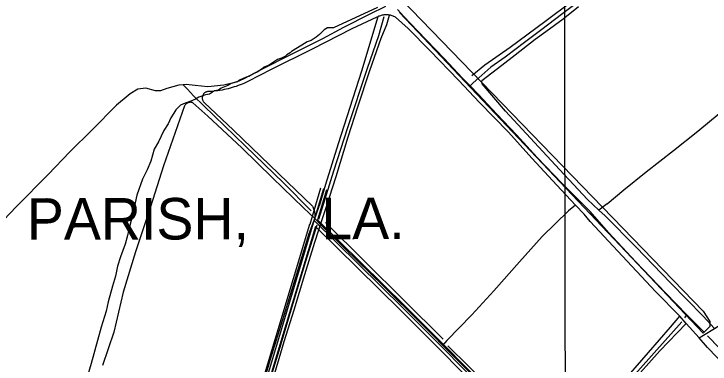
# Model space of a CAD drawing. Extents: x 3324104 to 3361979, y 612876 to 638273.
# Drawn here: x 3330805 to 3334160, y 631698 to 633384 of the extents above; entities that cross this region are included whole.
import ezdxf

# ---------------------------------------------------------------- set-up
doc = ezdxf.new("R2010")
doc.units = 0
for name, color, linetype in [('V-DTCH-CNTR', 7, 'Continuous'), ('V-GRID-MAJR', 7, 'Continuous'), ('V-ROAD-CNTR', 7, 'Continuous'), ('V-SITE-VEGE', 7, 'Continuous'), ('V-TOPO-GNAM-IDEN', 7, 'Continuous'), ('V-TOPO-SHOR', 7, 'Continuous')]:
    doc.layers.add(name, color=color, linetype=linetype)

msp = doc.modelspace()

# ---------------------------------------------------------------- linework, layer by layer
at = {"layer": 'V-DTCH-CNTR'}
for points in [[(3333011.6, 633088.1), (3333075, 633138.4), (3333196.3, 633223.7), (3333364.4, 633347.8), (3333496.9, 633447.4), (3333671.8, 633585.1), (3333822.6, 633701.7), (3333990, 633830.5), (3334156.2, 633960.1), (3334322.7, 634085.8), (3334477.3, 634205.6)], [(3333664.4, 632469), (3333744.9, 632537.5), (3333852.1, 632622.9), (3333983.3, 632726.8), (3334100.4, 632819.8), (3334203.5, 632903.9), (3334326.2, 633000.3), (3334410.9, 633069.4), (3334535.1, 633169.9), (3334612.1, 633235.6), (3334666.4, 633280.8), (3334763.8, 633362.2), (3334857, 633437.5), (3334950.9, 633515.5), (3334974.1, 633533.9), (3334996.6, 633548)], [(3333525.3, 633418.1), (3333452.3, 633358.6), (3333368, 633297.5), (3333316.6, 633260.3), (3333221.4, 633186.1), (3333155.8, 633136.3), (3333059.9, 633061.8)], [(3333552.6, 632419.3), (3333512.3, 632462.3), (3333421.3, 632559.5), (3333301.3, 632690.1), (3333188, 632815.1), (3333049.3, 632956.8), (3332947.2, 633064.8), (3332811.2, 633207.1), (3332705, 633314.5), (3332644.5, 633368.7), (3332640.6, 633370.7), (3332636.5, 633372.5), (3332632.4, 633374.1), (3332628.1, 633375.5), (3332623.9, 633376.7), (3332619.5, 633377.8), (3332615.2, 633378.6), (3332610.8, 633379.2), (3332606.3, 633379.6), (3332601.9, 633379.8), (3332597.4, 633379.8), (3332593, 633379.7), (3332588.6, 633379.3), (3332584.2, 633378.7), (3332579.8, 633377.8), (3332575.5, 633376.8), (3332571.2, 633375.6), (3332567, 633374.2), (3332562.8, 633372.7), (3332558.7, 633370.9), (3332554.7, 633368.9), (3332433.4, 633312.6), (3332241.9, 633215.2), (3332044.2, 633116.4), (3331932.1, 633058.2), (3331923, 633053.9), (3331913.8, 633049.8), (3331904.5, 633045.9), (3331895.1, 633042.2), (3331885.7, 633038.7), (3331876.2, 633035.4), (3331866.6, 633032.3), (3331857, 633029.3), (3331847.3, 633026.6), (3331837.5, 633024.1), (3331827.7, 633021.8), (3331817.9, 633019.6), (3331808, 633017.7), (3331798, 633016), (3331788.1, 633014.5), (3331778.1, 633013.2), (3331768.1, 633012), (3331758.1, 633011.1), (3331748, 633010.4), (3331737.9, 633009.9), (3331735.5, 633009.4), (3331733.1, 633008.7), (3331730.8, 633007.8), (3331728.5, 633006.7), (3331726.4, 633005.4), (3331724.3, 633003.9), (3331722.4, 633002.3), (3331720.7, 633000.5), (3331719, 632998.6), (3331717.6, 632996.6), (3331716.3, 632994.4), (3331715.2, 632992.1), (3331714.3, 632989.8), (3331713.6, 632987.4), (3331713.1, 632985), (3331712.7, 632982.5), (3331712.6, 632980), (3331712.7, 632977.5), (3331713, 632975), (3331713.5, 632972.5), (3331714.2, 632970.1), (3331715.1, 632967.8), (3331716.2, 632965.5), (3331717.5, 632963.4), (3331719, 632961.3), (3331720.6, 632959.4), (3331722.3, 632957.6), (3331863.8, 632824), (3332081.7, 632614.4), (3332243.7, 632459)], [(3332310.3, 632451.9), (3332357.8, 632600.8), (3332416.6, 632791.9), (3332462, 632936.8), (3332520, 633111.8), (3332574.9, 633266.7), (3332601.5, 633333.7), (3332615.2, 633378.6)], [(3332558.7, 633370.9), (3332480.5, 633107.9), (3332367.3, 632758.5), (3332307.1, 632562.6), (3332275.8, 632458)], [(3333664.4, 632469), (3333624.7, 632439.1), (3333569.7, 632490.5), (3333434.9, 632634.6), (3333174, 632916.3), (3333061.6, 633047.9), (3333059.9, 633061.8)], [(3332255.2, 632398.4), (3332200.1, 632450.8), (3332050.9, 632594), (3331903.1, 632739.7), (3331739.9, 632892.1), (3331667.8, 632956.6), (3331665.3, 632957.3), (3331662.8, 632957.9), (3331660.2, 632958.3), (3331657.6, 632958.5), (3331655, 632958.5), (3331652.3, 632958.2), (3331649.8, 632957.8), (3331647.2, 632957.2), (3331644.7, 632956.4), (3331642.3, 632955.4), (3331639.9, 632954.2), (3331637.7, 632952.9), (3331635.6, 632951.4), (3331633.6, 632949.7), (3331631.7, 632947.8), (3331629.9, 632945.9), (3331628.4, 632943.8), (3331627, 632941.6), (3331592.7, 632845.1), (3331526.6, 632653.2), (3331463.9, 632454.2), (3331390.8, 632237.5), (3331331.4, 632044), (3331286.2, 631852), (3331232.7, 631690.4)], [(3331260.8, 630356.5), (3331335.1, 630462.5), (3331445, 630607.2), (3331541.6, 630730.7), (3331663.4, 630880.4), (3331768.1, 631016.5), (3331896.8, 631186.3), (3331942.2, 631252.7), (3331948, 631266.3), (3331954.4, 631281.4), (3332000.2, 631422.9), (3332047.2, 631599.1), (3332107.9, 631806.8), (3332155.5, 631958.5), (3332207.5, 632128.4), (3332255.4, 632284.5), (3332274.7, 632344.3), (3332283.2, 632370.6), (3332302.1, 632428.3), (3332310.3, 632451.9)], [(3331973.6, 631489.6), (3332042.2, 631721.7), (3332107.7, 631933.3), (3332168.4, 632132.8), (3332228.6, 632326.3), (3332255.2, 632398.4), (3332261.6, 632415.7), (3332275.8, 632458)], [(3332243.7, 632459), (3332245.8, 632454.6), (3332247.8, 632450.2), (3332249.5, 632445.8), (3332251, 632441.2), (3332252.3, 632436.6), (3332253.4, 632431.9), (3332254.3, 632427.2), (3332255, 632422.4), (3332255.5, 632417.6), (3332255.8, 632412.8), (3332255.8, 632408), (3332255.6, 632403.2), (3332255.2, 632398.4)], [(3333512.3, 632462.3), (3333477.6, 632435), (3333350.2, 632312.6), (3333241.7, 632190.8), (3333117.2, 632049.8), (3333012.4, 631935.1), (3332891.6, 631811.1), (3332871.3, 631787.7)], [(3334181.2, 631868.4), (3334127.5, 631927.7), (3333969.7, 632088.2), (3333804.5, 632261.3), (3333654.5, 632411.8), (3333624.7, 632439.1)], [(3334106.8, 631823.6), (3334128.7, 631837.2), (3334181.2, 631868.4), (3334233.4, 631903.2), (3334360.6, 632007.1), (3334462.4, 632092.9), (3334606, 632209.2), (3334752.8, 632332.2), (3334888.8, 632441.8), (3334912.5, 632461.1)], [(3334044.4, 631893.6), (3334013.6, 631928.1), (3333896.7, 632047.6), (3333715.6, 632241), (3333582.3, 632384.7), (3333552.6, 632419.3)], [(3332255.2, 632398.4), (3332283.2, 632370.6), (3332399.4, 632253.5), (3332584.9, 632074.7), (3332767.6, 631892.9), (3332932.6, 631725.4), (3333104.8, 631555.5), (3333278.5, 631382), (3333401.2, 631242), (3333412.8, 631228.7)], [(3333401.2, 631242), (3333440, 631283.9), (3333578.4, 631433.4), (3333723.7, 631592.4), (3333862.6, 631753), (3333969.5, 631874.8), (3334013.6, 631928.1)], [(3333449.1, 631210.4), (3333451.2, 631227.4), (3333476.5, 631259.5), (3333601.8, 631405.3), (3333771.5, 631597.2), (3333918.4, 631762.1), (3334044.4, 631893.6)], [(3335781.1, 630042), (3335679.9, 630148.3), (3335543.1, 630298), (3335484.5, 630365.9), (3335460.4, 630395.1), (3335361.9, 630505.7), (3335209, 630663.6), (3335086.7, 630794.2), (3334931.2, 630967.5), (3334802.8, 631105.5), (3334787, 631122.4), (3334645.7, 631262.8), (3334493.2, 631422.2), (3334322.3, 631595.2), (3334147.2, 631778.2), (3334106.8, 631823.6), (3334044.4, 631893.6)]]:
    msp.add_lwpolyline(points, dxfattribs=at)
at = {"layer": 'V-GRID-MAJR'}
msp.add_spline([(3333482.8, 618266.1), (3333474, 624325.5), (3333465.2, 630386.7), (3333456.4, 636448), (3333456.4, 636449.9)], degree=3, dxfattribs=at)
at = {"layer": 'V-ROAD-CNTR'}
for points in [[(3332297.5, 632541), (3331919, 631284.5), (3331498.3, 630734.1), (3330705.6, 629712.4), (3330691.7, 629689.5), (3330688.9, 629675.8), (3330691.3, 629640.4), (3330698.1, 629612.4), (3330698.8, 629588.3), (3330690.9, 629572.4), (3330122.6, 628489.3)], [(3332283.1, 632545.4), (3332241.9, 632408.5)], [(3332311.8, 632536.7), (3332268.5, 632392.8)], [(3332241.9, 632408.5), (3332230.5, 632370.7)], [(3332250.1, 632383.7), (3332251.5, 632388.5), (3332678.8, 631967.8), (3333160.6, 631484.9), (3333564.7, 631087.1), (3334354.5, 630310.2), (3334810.7, 629850.7), (3335083.4, 629579.4), (3335478.2, 629182.1), (3336199.2, 628460.9), (3336657.2, 628014.5), (3337029.1, 627635.6), (3337280.8, 627388.5), (3337340, 627331.9)], [(3332268.5, 632392.8), (3332689.4, 631978.4), (3333171.2, 631495.6), (3333575.2, 631097.8), (3334365.1, 630320.9), (3334821.3, 629861.3), (3335094, 629590), (3335488.8, 629192.7), (3335870.9, 628810.4)], [(3332230.3, 632370.1), (3331910, 631306.6)], [(3332258.7, 632360.4), (3331936, 631289.1)], [(3332258.7, 632360.4), (3332668.3, 631957.1), (3333150, 631474.3), (3333554.2, 631076.4), (3334343.9, 630299.6), (3334800, 629840.1), (3335072.8, 629568.8), (3335467.6, 629171.5), (3335856.1, 628782.9)]]:
    msp.add_lwpolyline(points, dxfattribs=at)
at = {"layer": 'V-SITE-VEGE'}
for p, q in [((3332672.3, 633456), (3334126.1, 631952.4)), ((3332558, 633415.2), (3332345.6, 633317.1)), ((3334126.1, 631846.2), (3332664.1, 633390.7)), ((3332316.9, 633316.9), (3332300.6, 633307.4)), ((3332345.6, 633317.1), (3332316.9, 633316.9)), ((3332277.6, 633285.1), (3332261.2, 633272.3)), ((3332300.6, 633307.4), (3332277.6, 633285.1)), ((3332218.7, 633250.3), (3332192.5, 633234.5)), ((3332238.2, 633256.5), (3332218.7, 633250.3)), ((3332261.2, 633272.3), (3332238.2, 633256.5)), ((3332192.5, 633234.5), (3332143.4, 633202.9)), ((3332113.9, 633180.6), (3332094.3, 633171.2)), ((3332120.5, 633187), (3332113.9, 633180.6)), ((3332136.8, 633196.5), (3332120.5, 633187)), ((3332143.4, 633202.9), (3332136.8, 633196.5)), ((3332051.9, 633149.2), (3332032.2, 633136.5)), ((3332074.8, 633165), (3332051.9, 633149.2)), ((3332094.3, 633171.2), (3332074.8, 633165)), ((3332002.8, 633120.8), (3331979.9, 633104.9)), ((3332009.4, 633127.1), (3332002.8, 633120.8)), ((3332032.2, 633136.5), (3332009.4, 633127.1)), ((3331924.4, 633079.8), (3331895, 633067.3)), ((3331937.4, 633082.9), (3331924.4, 633079.8)), ((3331960.3, 633095.5), (3331937.4, 633082.9)), ((3331979.9, 633104.9), (3331960.3, 633095.5)), ((3331852.6, 633048.5), (3331836.3, 633039)), ((3331881.9, 633057.8), (3331852.6, 633048.5)), ((3331895, 633067.3), (3331881.9, 633057.8)), ((3331771.1, 633014.1), (3331748.1, 632998.3)), ((3331790.6, 633017.1), (3331771.1, 633014.1)), ((3331803.7, 633026.6), (3331790.6, 633017.1)), ((3331836.3, 633039), (3331803.7, 633026.6)), ((3331696, 632982.9), (3331679.7, 632973.4)), ((3331728.6, 632995.3), (3331696, 632982.9)), ((3331748.1, 632998.3), (3331728.6, 632995.3)), ((3331608, 632945.3), (3331584.9, 632923)), ((3331630.8, 632954.7), (3331608, 632945.3)), ((3331656.9, 632964), (3331630.8, 632954.7)), ((3331679.7, 632973.4), (3331656.9, 632964)), ((3331584.9, 632923), (3331575, 632906.9)), ((3331561.7, 632884.5), (3331548.3, 632855.5)), ((3331575, 632906.9), (3331561.7, 632884.5)), ((3331548.3, 632855.5), (3331528.3, 632823.4)), ((3331528.3, 632823.4), (3331501.5, 632768.7)), ((3331501.5, 632768.7), (3331481.6, 632733.4)), ((3331481.6, 632733.4), (3331464.5, 632675.3)), ((3331464.5, 632675.3), (3331447.6, 632633.4)), ((3331447.6, 632633.4), (3331424.2, 632588.4)), ((3331424.2, 632588.4), (3331397.1, 632511.1)), ((3331397.1, 632511.1), (3331376.2, 632414.1)), ((3331376.2, 632414.1), (3331365.8, 632372.2)), ((3331365.8, 632372.2), (3331352, 632317.3)), ((3331352, 632317.3), (3331341.6, 632275.3)), ((3331341.6, 632275.3), (3331318, 632214.1)), ((3331318, 632214.1), (3331304.4, 632168.9)), ((3331304.4, 632168.9), (3331293.9, 632120.5)), ((3331293.9, 632120.5), (3331280.2, 632072.1)), ((3331280.2, 632072.1), (3331259.6, 631997.9)), ((3331259.6, 631997.9), (3331249.2, 631952.7)), ((3331249.2, 631952.7), (3331225.3, 631875.2)), ((3334126.1, 631952.4), (3334158.7, 631903.4)), ((3334158.7, 631903.4), (3334158.7, 631878.9)), ((3331225.3, 631875.2), (3331208.1, 631810.7)), ((3334158.7, 631878.9), (3334126.1, 631846.2)), ((3331208.1, 631810.7), (3331177.3, 631701)), ((3331177.3, 631701), (3331156.7, 631630))]:
    msp.add_line(p, q, dxfattribs=at)
at = {"layer": 'V-TOPO-SHOR'}
for p, q in [((3333018, 633052.5), (3333003.3, 633038.3)), ((3332274.5, 632395.4), (3332291.3, 632447.4)), ((3332306.8, 632379.7), (3332873.8, 631817.1)), ((3334038.6, 631920.8), (3334048.7, 631934))]:
    msp.add_line(p, q, dxfattribs=at)
for points in [[(3334482.5, 634179.7), (3334395.6, 634113.3), (3334310, 634048.4), (3334237, 633992), (3334123.7, 633901.1), (3334022.2, 633823.9), (3333904.1, 633734.7), (3333797.6, 633653.1), (3333702.4, 633578.3), (3333602.6, 633502.4), (3333508.1, 633429.7), (3333451, 633385.9), (3333342.8, 633304), (3333266.3, 633247), (3333171.8, 633176.6), (3333103.5, 633127.9), (3333046.2, 633077.2), (3333018, 633052.5)], [(3332595.3, 633420), (3332516.6, 633381.4), (3332392.9, 633318.6), (3332293, 633263.5), (3332147.7, 633191.6), (3331989.4, 633111.8), (3331916.7, 633073.2), (3331888.2, 633060.2), (3331863.8, 633052.4), (3331816.5, 633041), (3331738.9, 633033.5), (3331679, 633039.8), (3331635.9, 633044.5), (3331621.2, 633042.8), (3331599.5, 633040.3), (3331542.6, 633025), (3331512.1, 633014), (3331487.2, 633013.1), (3331440.9, 633026.6), (3331403, 633021.1), (3331365, 632998.8), (3331300.1, 632945.2), (3331181.7, 632825.7), (3331074.2, 632719.5), (3330969.5, 632611.3), (3330818.1, 632455.9), (3330658.6, 632290.5)], [(3333583, 632432.3), (3333445.6, 632568.5), (3333327.6, 632693), (3333226.8, 632802.4), (3333131.9, 632901.5), (3333044.4, 632995.9), (3333003.3, 633038.3), (3332967.5, 633075.3), (3332879.3, 633169.6), (3332793.7, 633258.5), (3332750.6, 633303), (3332683.6, 633372.1), (3332653.1, 633406.3)], [(3332291.3, 632447.4), (3332346.6, 632628.5), (3332414.5, 632837.1), (3332508.6, 633122.7), (3332564.2, 633280.9), (3332589.1, 633371.8)], [(3332237, 632436.4), (3332103.8, 632570.2), (3331919.7, 632749.1), (3331669.8, 632990.1), (3331641.8, 633021.2), (3331621.2, 633042.8)], [(3334130.2, 631852.9), (3334048.7, 631934), (3333945.9, 632041.2), (3333802.6, 632189.7), (3333671, 632332.1), (3333583, 632432.3)], [(3332265.5, 632366.6), (3332210.6, 632191.7), (3332143.8, 631972.9), (3332081, 631762.1), (3332028.6, 631589.8), (3331956, 631350.6), (3331936.3, 631289.1)], [(3333439.2, 631240.9), (3333545.3, 631362.3), (3333719.6, 631561.3), (3333891, 631752.1), (3334023.8, 631901.5)], [(3335760.2, 630122.8), (3335632.1, 630260.5), (3335497, 630403.1), (3335477.4, 630423.7), (3335340.3, 630569), (3335168.2, 630748.5), (3334931.8, 631002.7), (3334843.4, 631095.5), (3334692.2, 631255.9), (3334522.5, 631438.5), (3334371.7, 631599.3), (3334161.6, 631818.8), (3334147.4, 631833.4)], [(3332896, 631785.2), (3333098.1, 631586.2), (3333411.2, 631271.7)]]:
    msp.add_lwpolyline(points, dxfattribs=at)

# ---------------------------------------------------------------- texts
at = {"layer": 'V-TOPO-GNAM-IDEN'}
for s, p in [('PARISH,', (3330867.6, 632296.6)), ('LA.', (3332286.9, 632299))]:
    msp.add_text(s, height=200, rotation=0.0909, dxfattribs=at).set_placement(p)

doc.saveas('drawing.dxf')
